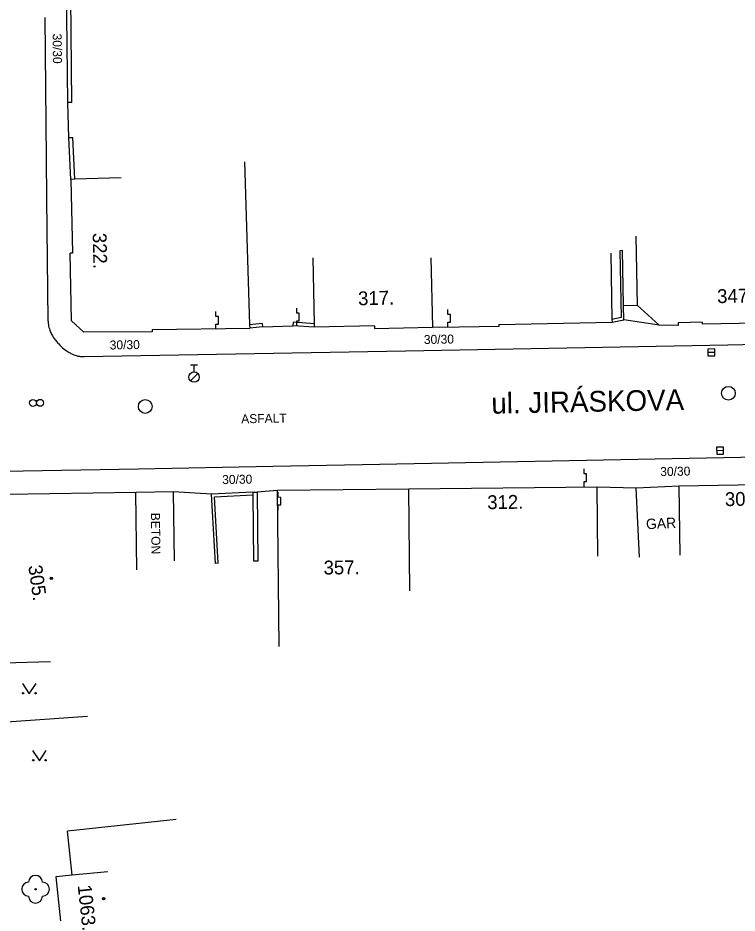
# Model space of a CAD drawing. Extents: x -538441 to -536770, y -1181008 to -1179809.
# Drawn here: x -538034.2 to -537982.2, y -1180887.5 to -1180822.8 of the extents above; entities that cross this region are included whole.
import ezdxf

# ---------------------------------------------------------------- set-up
doc = ezdxf.new("R2010")
doc.units = 0
for name, color, linetype in [('Vrstva 10', 7, 'Continuous'), ('Vrstva 11', 7, 'Continuous'), ('Vrstva 22', 7, 'Continuous'), ('Vrstva 24', 7, 'Continuous'), ('Vrstva 27', 7, 'Continuous'), ('Vrstva 28', 7, 'Continuous'), ('Vrstva 36', 7, 'Continuous'), ('Vrstva 39', 7, 'Continuous'), ('Vrstva 40', 7, 'Continuous'), ('Vrstva 41', 7, 'Continuous'), ('Vrstva 47', 7, 'Continuous'), ('Vrstva 49', 7, 'Continuous'), ('Vrstva 5', 7, 'Continuous'), ('Vrstva 7', 7, 'Continuous'), ('Vrstva 8', 7, 'Continuous')]:
    doc.layers.add(name, color=color, linetype=linetype)

msp = doc.modelspace()

# ---------------------------------------------------------------- linework, layer by layer
at = {"layer": 'Vrstva 10'}
for p, q in [((-538032.252, -1180822.788), (-538032.207, -1180827.869)), ((-538032.207, -1180827.869), (-538032.16, -1180832.95)), ((-537982.9, -1180846.44), (-537965.45, -1180846.12)), ((-538029.42, -1180847.29), (-538006.16, -1180846.865)), ((-538006.16, -1180846.865), (-537982.9, -1180846.44)), ((-537976.92, -1180854.48), (-537993.105, -1180854.795)), ((-538015.77, -1180855.233), (-538025.49, -1180855.412)), ((-538009.29, -1180855.11), (-538015.77, -1180855.233)), ((-537993.105, -1180854.795), (-538009.29, -1180855.11)), ((-538025.49, -1180855.412), (-538035.21, -1180855.59))]:
    msp.add_line(p, q, dxfattribs=at)
for points in [[(-538032.16, -1180832.95), (-538032.132, -1180835.883), (-538032.085, -1180840.281)], [(-538032.085, -1180840.281), (-538032.03, -1180844.68), (-538032.028, -1180844.746), (-538032.019, -1180844.872), (-538032.003, -1180844.988), (-538031.983, -1180845.096), (-538031.958, -1180845.196), (-538031.931, -1180845.288), (-538031.902, -1180845.374), (-538031.872, -1180845.454), (-538031.84, -1180845.527), (-538031.808, -1180845.596), (-538031.776, -1180845.66), (-538031.711, -1180845.778), (-538031.648, -1180845.881), (-538031.589, -1180845.969), (-538031.533, -1180846.045), (-538031.483, -1180846.112), (-538031.389, -1180846.226), (-538031.315, -1180846.311), (-538031.256, -1180846.374), (-538031.165, -1180846.468), (-538031.07, -1180846.56), (-538030.975, -1180846.647), (-538030.885, -1180846.723), (-538030.799, -1180846.791), (-538030.719, -1180846.851), (-538030.643, -1180846.904), (-538030.571, -1180846.951), (-538030.503, -1180846.992), (-538030.439, -1180847.028), (-538030.378, -1180847.061), (-538030.264, -1180847.115), (-538030.162, -1180847.157), (-538030.073, -1180847.189), (-538029.994, -1180847.214), (-538029.924, -1180847.233), (-538029.862, -1180847.247), (-538029.754, -1180847.267), (-538029.671, -1180847.278), (-538029.609, -1180847.284), (-538029.515, -1180847.289), (-538029.42, -1180847.29)]]:
    msp.add_lwpolyline(points, dxfattribs=at)
at = {"layer": 'Vrstva 11'}
for p, q in [((-537990.42, -1180843.599), (-537989.44, -1180843.58)), ((-537987.85, -1180845.02), (-537990.4, -1180844.63)), ((-538022.97, -1180857.06), (-538025.69, -1180857.1)), ((-538022.896, -1180862.059), (-538022.97, -1180857.06)), ((-538020.2, -1180857.24), (-538022.97, -1180857.06))]:
    msp.add_line(p, q, dxfattribs=at)
at = {"layer": 'Vrstva 22'}
msp.add_circle((-538032.93, -1180885.78), 0.05, dxfattribs=at)
for centre, start, end in [((-538032.93, -1180885.28), 0, 180), ((-538033.43, -1180885.78), 90, 270), ((-538032.43, -1180885.78), 270, 90), ((-538032.93, -1180886.28), 180, 0)]:
    msp.add_arc(centre, 0.5, start, end, dxfattribs=at)
at = {"layer": 'Vrstva 24'}
for p, q in [((-538019.889, -1180844.389), (-538019.89, -1180844.021)), ((-538014.049, -1180844.159), (-538014.05, -1180843.791)), ((-538013.866, -1180844.16), (-538014.049, -1180844.159)), ((-538013.866, -1180844.712), (-538013.866, -1180844.16)), ((-538003.129, -1180844.249), (-538003.13, -1180843.881)), ((-538002.946, -1180844.25), (-538003.129, -1180844.249)), ((-538002.946, -1180844.802), (-538002.946, -1180844.25)), ((-538019.89, -1180845.31), (-538019.889, -1180844.942)), ((-538019.706, -1180844.39), (-538019.889, -1180844.389)), ((-538019.889, -1180844.942), (-538019.706, -1180844.942)), ((-538019.706, -1180844.942), (-538019.706, -1180844.39)), ((-538014.05, -1180845.08), (-538014.049, -1180844.712)), ((-538014.049, -1180844.712), (-538013.866, -1180844.712)), ((-538003.13, -1180845.17), (-538003.129, -1180844.802)), ((-538003.129, -1180844.802), (-538002.946, -1180844.802)), ((-537993.279, -1180855.759), (-537993.28, -1180855.391)), ((-537993.096, -1180855.76), (-537993.279, -1180855.759)), ((-537993.096, -1180856.312), (-537993.096, -1180855.76)), ((-537993.28, -1180856.68), (-537993.279, -1180856.312)), ((-537993.279, -1180856.312), (-537993.096, -1180856.312)), ((-538015.389, -1180857.459), (-538015.39, -1180857.091)), ((-538015.206, -1180857.46), (-538015.389, -1180857.459)), ((-538015.206, -1180858.012), (-538015.206, -1180857.46)), ((-538015.39, -1180858.38), (-538015.389, -1180858.012)), ((-538015.389, -1180858.012), (-538015.206, -1180858.012))]:
    msp.add_line(p, q, dxfattribs=at)
at = {"layer": 'Vrstva 27'}
for p, q in [((-537983.83, -1180846.985), (-537984.33, -1180846.995)), ((-537983.2, -1180854.085), (-537983.7, -1180854.095))]:
    msp.add_line(p, q, dxfattribs=at)
for points in [[(-537983.835, -1180846.735), (-537984.335, -1180846.745), (-537984.325, -1180847.245), (-537983.825, -1180847.235)], [(-537983.205, -1180853.835), (-537983.705, -1180853.845), (-537983.695, -1180854.345), (-537983.195, -1180854.335)]]:
    msp.add_lwpolyline(points, close=True, dxfattribs=at)
for centre in [(-537982.85, -1180849.94), (-538025, -1180850.89)]:
    msp.add_circle(centre, 0.5, dxfattribs=at)
at = {"layer": 'Vrstva 28'}
for p, q in [((-538021.72, -1180847.895), (-538021.22, -1180847.895)), ((-538021.47, -1180848.395), (-538021.47, -1180847.895)), ((-538021.728, -1180849.042), (-538021.198, -1180848.512))]:
    msp.add_line(p, q, dxfattribs=at)
for centre, radius in [((-538021.47, -1180848.77), 0.375), ((-538033.12, -1180850.64), 0.25), ((-538032.6, -1180850.63), 0.25)]:
    msp.add_circle(centre, radius, dxfattribs=at)
at = {"layer": 'Vrstva 36'}
for points in [[(-538033.88, -1180870.92), (-538033.38, -1180871.67), (-538032.88, -1180870.92)], [(-538033.15, -1180875.76), (-538032.65, -1180876.51), (-538032.15, -1180875.76)]]:
    msp.add_lwpolyline(points, dxfattribs=at)
for centre in [(-538033.83, -1180871.62), (-538032.931, -1180871.62), (-538033.1, -1180876.46), (-538032.201, -1180876.46)]:
    msp.add_circle(centre, 0.05, dxfattribs=at)
at = {"layer": 'Vrstva 39'}
for centre, radius in [((-538031.79, -1180863.31), 0.09), ((-538031.79, -1180863.31), 0.0398), ((-538028.01, -1180886.46), 0.09), ((-538028.01, -1180886.46), 0.0398)]:
    msp.add_circle(centre, radius, dxfattribs=at)
at = {"layer": 'Vrstva 5'}
for p, q in [((-538030.39, -1180834.48), (-538030.27, -1180839.818)), ((-537989.548, -1180838.581), (-537989.44, -1180843.58)), ((-538030.27, -1180839.818), (-538030.42, -1180839.82)), ((-538030.34, -1180844.71), (-538030.42, -1180839.82)), ((-538004.349, -1180840.151), (-538004.23, -1180845.15)), ((-537987.85, -1180845.02), (-537989.44, -1180843.58)), ((-538029.44, -1180845.53), (-538030.34, -1180844.71)), ((-537999.442, -1180844.97), (-537991.26, -1180844.81)), ((-537999.442, -1180844.97), (-537999.44, -1180845.12)), ((-537984.753, -1180844.8), (-537986.474, -1180844.837)), ((-537986.474, -1180844.837), (-537986.47, -1180845.04)), ((-537984.753, -1180844.8), (-537984.75, -1180844.95)), ((-537979.64, -1180844.84), (-537984.75, -1180844.95)), ((-538024.5, -1180845.49), (-538029.44, -1180845.53)), ((-538024.501, -1180845.34), (-538017.45, -1180845.24)), ((-538024.501, -1180845.34), (-538024.5, -1180845.49)), ((-538008.425, -1180845.056), (-538012.78, -1180845.16)), ((-538008.425, -1180845.056), (-538008.42, -1180845.25)), ((-538008.42, -1180845.25), (-538004.23, -1180845.15)), ((-538003.72, -1180845.18), (-538004.23, -1180845.15)), ((-537999.44, -1180845.12), (-538003.72, -1180845.18)), ((-537986.47, -1180845.04), (-537987.85, -1180845.02)), ((-537976.88, -1180856.49), (-537986.42, -1180856.65)), ((-538025.69, -1180857.1), (-538035.01, -1180857.26)), ((-538025.62, -1180862.7), (-538025.69, -1180857.1)), ((-538005.96, -1180856.88), (-538015.43, -1180856.97)), ((-538015.322, -1180868.245), (-538015.43, -1180856.97)), ((-537992.34, -1180856.72), (-538005.96, -1180856.88)), ((-538005.873, -1180864.214), (-538005.96, -1180856.88)), ((-537992.281, -1180861.72), (-537992.34, -1180856.72)), ((-537986.42, -1180856.65), (-537989.52, -1180856.8)), ((-537989.278, -1180861.794), (-537989.52, -1180856.8)), ((-537986.336, -1180861.649), (-537986.42, -1180856.65)), ((-538031.84, -1180869.36), (-538035.2, -1180869.45)), ((-538022.769, -1180880.753), (-538030.61, -1180881.59)), ((-538030.271, -1180884.763), (-538030.61, -1180881.59)), ((-538031.46, -1180884.89), (-538030.9, -1180890.21))]:
    msp.add_line(p, q, dxfattribs=at)
for points in [[(-538017.82, -1180833.22), (-538017.454, -1180844.988)], [(-538030.09, -1180834.473), (-538030.39, -1180834.48)], [(-538026.75, -1180834.36), (-538030.09, -1180834.473)], [(-538012.899, -1180840.161), (-538012.786, -1180844.91)], [(-537991.358, -1180839.811), (-537991.264, -1180844.606)], [(-538012.786, -1180844.91), (-538012.78, -1180845.16)], [(-537991.264, -1180844.606), (-537991.26, -1180844.81)], [(-538017.454, -1180844.988), (-538017.45, -1180845.24)], [(-538030.271, -1180884.763), (-538031.46, -1180884.89)], [(-538027.7, -1180884.52), (-538030.271, -1180884.763)]]:
    msp.add_lwpolyline(points, dxfattribs=at)
at = {"layer": 'Vrstva 7'}
for p, q in [((-538030.3, -1180828.917), (-538030.42, -1180818.556)), ((-538030.09, -1180834.473), (-538030.23, -1180831.446)), ((-538016.557, -1180844.891), (-538017.454, -1180844.988)), ((-538012.786, -1180844.91), (-538014.284, -1180844.811)), ((-538017.22, -1180857.08), (-538020.2, -1180857.24)), ((-538019.989, -1180857.429), (-538017.218, -1180857.28)), ((-538019.732, -1180862.222), (-538019.989, -1180857.429))]:
    msp.add_line(p, q, dxfattribs=at)
for points in [[(-538030.6, -1180828.92), (-538030.72, -1180818.55)], [(-538030.3, -1180828.917), (-538030.6, -1180828.92)], [(-538030.39, -1180834.48), (-538030.53, -1180831.46), (-538030.23, -1180831.446)], [(-537990.698, -1180839.635), (-537990.603, -1180844.468), (-537991.264, -1180844.606)], [(-537991.26, -1180844.81), (-537990.4, -1180844.63), (-537990.42, -1180843.599), (-537990.498, -1180839.631), (-537990.698, -1180839.635)], [(-538016.557, -1180844.891), (-538016.53, -1180845.14), (-538017.45, -1180845.24)], [(-538012.78, -1180845.16), (-538014.3, -1180845.06), (-538014.284, -1180844.811)], [(-538019.932, -1180862.233), (-538020.2, -1180857.24)], [(-538017.22, -1180857.08), (-538016.92, -1180857.077)], [(-538017.22, -1180857.08), (-538017.218, -1180857.28), (-538017.172, -1180862.08)], [(-538016.92, -1180857.077), (-538016.872, -1180862.077)], [(-538019.732, -1180862.222), (-538019.932, -1180862.233)], [(-538016.872, -1180862.077), (-538017.172, -1180862.08)], [(-538029.18, -1180873.31), (-538035.377, -1180873.729)]]:
    msp.add_lwpolyline(points, dxfattribs=at)
at = {"layer": 'Vrstva 8'}
for p, q in [((-538030.53, -1180831.46), (-538030.6, -1180828.92)), ((-538016.53, -1180845.14), (-538014.3, -1180845.06)), ((-538015.43, -1180856.97), (-538016.92, -1180857.077)), ((-537989.52, -1180856.8), (-537992.34, -1180856.72))]:
    msp.add_line(p, q, dxfattribs=at)

# ---------------------------------------------------------------- texts
at = {"layer": 'Vrstva 40'}
for s, rotation, p in [('30/30', 270.66299, (-538031.696, -1180823.947)), ('30/30', 1.04677, (-538027.564, -1180846.78)), ('30/30', 1.04677, (-538004.856, -1180846.382)), ('ASFALT', 1.0676, (-538018.058, -1180852.112)), ('30/30', 1.11623, (-537987.769, -1180855.927)), ('30/30', 1.05812, (-538019.434, -1180856.505)), ('BETON', 270.84808, (-538024.591, -1180858.58))]:
    msp.add_text(s, height=0.65, rotation=rotation, dxfattribs=at).set_placement(p)
at = {"layer": 'Vrstva 41'}
msp.add_text('GAR', height=0.75, rotation=2.77022, dxfattribs=at).set_placement((-537988.784, -1180859.767))
at = {"layer": 'Vrstva 47'}
for s, rotation, p in [('322.', 271.28781, (-538028.802, -1180838.359)), ('347.', 1.23318, (-537983.652, -1180843.426)), ('317.', 1.36799, (-538009.603, -1180843.583)), ('304.', 0.96084, (-537983.093, -1180858.094)), ('312.', 0.67305, (-538000.274, -1180858.313)), ('305.', 278.10694, (-538033.458, -1180862.419)), ('357.', 0.54451, (-538012.106, -1180863.038)), ('1063.', 276.10718, (-538029.886, -1180885.507))]:
    msp.add_text(s, height=1, rotation=rotation, dxfattribs=at).set_placement(p)
at = {"layer": 'Vrstva 49'}
msp.add_text('ul. JIRÁSKOVA', height=1.5, rotation=1.11686, dxfattribs=at).set_placement((-537999.971, -1180851.418))

doc.saveas('drawing.dxf')
